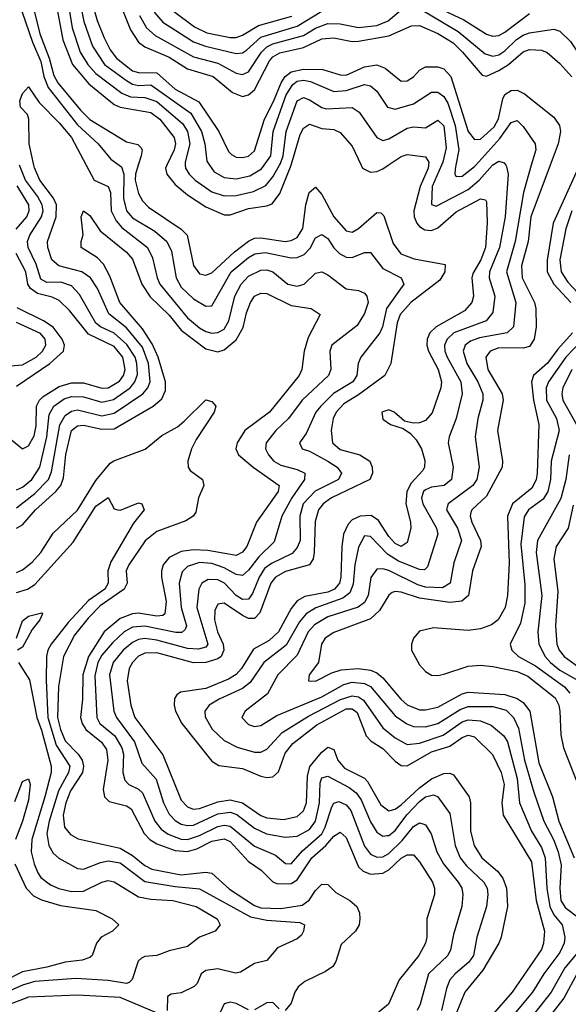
# Model space of a CAD drawing. Header units: inches. Extents: x 990535 to 1117859, y 769386 to 892122.
# Tile 296 of 656: x 1038061 to 1039858, y 877250 to 880476. Entities that reach past the tile are written whole.
import ezdxf

# ---------------------------------------------------------------- set-up
doc = ezdxf.new("R2010")
doc.units = ezdxf.units.IN
doc.header["$MEASUREMENT"] = 0
doc.layers.add('B0837', color=7, linetype='Continuous')
doc.layers.add('B0838', color=7, linetype='Continuous')

msp = doc.modelspace()

# ---------------------------------------------------------------- linework, layer by layer
at = {"layer": 'B0837', "color": 5}
for points, elevation in [([(1038050, 878935.3), (1038070, 878944.7), (1038100.2, 878970), (1038126.5, 879010), (1038149.8, 879110), (1038156.9, 879183.1), (1038172.5, 879210), (1038206.4, 879233.6), (1038230, 879241.4), (1038270, 879240), (1038330, 879222.9), (1038367.9, 879232.1), (1038422.6, 879270), (1038438.1, 879290), (1038446.1, 879313.9), (1038444.5, 879350), (1038438.4, 879370), (1038412.1, 879412.1), (1038370, 879449.5), (1038325.7, 879470), (1038310, 879482.3), (1038256.4, 879576.4), (1038230, 879604.5), (1038195.9, 879615.9), (1038150, 879615.7), (1038130, 879626.1), (1038114.9, 879674.9), (1038088.1, 879730), (1038086.3, 879750), (1038093.4, 879770), (1038132.2, 879830), (1038137.3, 879850), (1038134.2, 879870), (1038118.5, 879898.5), (1038079.8, 879950), (1038059.8, 880000)], 3660), ([(1038050, 878877), (1038110, 878924.2), (1038154.6, 878970), (1038164.8, 878995.2), (1038191.7, 879148.3), (1038210, 879179.4), (1038230, 879193.4), (1038250, 879198), (1038330, 879177.9), (1038370, 879187), (1038464.2, 879250), (1038480.4, 879270), (1038487.5, 879290), (1038483, 879350), (1038463.1, 879403.1), (1038410, 879467.1), (1038352.8, 879512.8), (1038315, 879595), (1038292.8, 879630), (1038264.5, 879650), (1038189, 879670), (1038165.9, 879690), (1038152.7, 879730), (1038152, 879750), (1038180.4, 879830), (1038181.2, 879870), (1038171, 879891), (1038127.1, 879950), (1038108.9, 879991.1), (1038107, 880000)], 3640), ([(1038278.3, 880000), (1038305, 879950), (1038350.3, 879930.3), (1038357.8, 879910), (1038360.8, 879850), (1038376.8, 879816.8), (1038395.1, 879795.1), (1038479.3, 879730), (1038496.1, 879696.1), (1038511, 879630), (1038519.8, 879610), (1038610, 879498.9), (1038650, 879466.3), (1038670, 879454.3), (1038690, 879448.8), (1038710, 879451.2), (1038730, 879461.8), (1038745.7, 879490), (1038765.8, 879570), (1038786.4, 879610), (1038810, 879636.1), (1038850, 879655.1), (1038870, 879657), (1038890, 879650.5), (1038938.4, 879610), (1038970, 879603), (1038992.5, 879610), (1039030, 879645.8), (1039050, 879650.1), (1039070, 879640.1), (1039130, 879594.5), (1039170, 879589), (1039190, 879579.8), (1039198.2, 879570), (1039201.7, 879550), (1039190, 879513.8), (1039165.8, 879474.2), (1039082.9, 879410), (1039076.1, 879390), (1039079.9, 879330), (1039071.6, 879310), (1038986.3, 879230), (1038941.6, 879170), (1038900.1, 879130), (1038868.4, 879090), (1038865.9, 879070), (1038875.3, 879050), (1038893.5, 879030), (1038916.5, 879016.5), (1038970, 879002.9), (1038994.5, 878990), (1038993.6, 878970), (1038951.5, 878910), (1038919.4, 878850), (1038894.5, 878765.5), (1038843.6, 878716.4), (1038810, 878673), (1038790, 878655.6), (1038770, 878658.3), (1038730, 878680.6), (1038690, 878694.8), (1038650, 878697.3), (1038610, 878684.5), (1038593, 878667), (1038583.4, 878630), (1038589.8, 878550), (1038607.2, 878490), (1038602.4, 878477.6), (1038591.2, 878468.8), (1038572.2, 878467.8), (1038470, 878489.4), (1038430, 878485.5), (1038403.2, 878470), (1038365.1, 878434.9), (1038330, 878394.2), (1038316.9, 878370), (1038306.4, 878326.4), (1038313.1, 878190), (1038323.5, 878170), (1038372.2, 878130), (1038395.1, 878090), (1038400.3, 878070), (1038398.1, 878010), (1038404.8, 877984.8), (1038418.3, 877970), (1038450, 877955), (1038463.4, 877943.4), (1038503.1, 877850), (1038523.9, 877823.9), (1038547.2, 877807.2), (1038590, 877791.6), (1038610, 877790.3), (1038650, 877802.7), (1038710, 877832.3), (1038730, 877836.9), (1038750, 877833.7), (1038830, 877768.5), (1038899, 877739), (1038931.8, 877711.8), (1038950, 877710.1), (1038987.2, 877752.8), (1039050, 877808.6), (1039061.2, 877830), (1039082.8, 877897.2), (1039090, 877909.1), (1039105.8, 877914.2), (1039130, 877904), (1039145.5, 877885.5), (1039190, 877768.1), (1039210, 877742.3), (1039230, 877731.9), (1039250, 877733.2), (1039270, 877744.4), (1039313.8, 877786.2), (1039350, 877833), (1039370, 877844.4), (1039381.4, 877841.4), (1039390, 877837.7), (1039408.8, 877808.8), (1039427.3, 877750), (1039448.7, 877710), (1039497.2, 877650), (1039508.3, 877630), (1039511.9, 877610), (1039508.7, 877570), (1039481.7, 877478.3), (1039471.8, 877428.2), (1039463.1, 877410), (1039399.2, 877350), (1039372.3, 877250), (1039362, 877230)], 3640), ([(1038386.5, 880000), (1038394.5, 879994.5), (1038401.7, 879970), (1038400.7, 879890), (1038411, 879850), (1038430, 879826.9), (1038503.7, 879783.7), (1038543, 879750), (1038558.1, 879718.1), (1038572.7, 879630), (1038590, 879600.1), (1038630, 879562.1), (1038670, 879537.7), (1038690, 879538.5), (1038753.4, 879650), (1038810, 879697.1), (1038831.3, 879708.7), (1038866.2, 879713.8), (1038950, 879696), (1038970, 879696.8), (1038992.9, 879707.1), (1039011.8, 879728.2), (1039030, 879761.2), (1039050, 879772.9), (1039070, 879759.6), (1039089.3, 879729.3), (1039108.1, 879710), (1039130, 879698.2), (1039150, 879697.1), (1039190, 879713.9), (1039210, 879713.2), (1039250, 879660.8), (1039310.2, 879630), (1039318.7, 879610), (1039262.5, 879530), (1039248.8, 879470), (1039239.9, 879450), (1039178.4, 879370), (1039169.1, 879350), (1039164.6, 879310), (1039152.3, 879290), (1039088.5, 879251.5), (1039046.5, 879210), (1039030.4, 879190), (1038999.2, 879120.8), (1038976.9, 879090), (1038985.5, 879070), (1039010, 879062.3), (1039069.6, 879030), (1039100.1, 879010), (1039114.8, 878990), (1039104.7, 878970), (1039028.7, 878931.3), (1038988.8, 878890), (1038978.1, 878850), (1038979.1, 878770), (1038970, 878746.5), (1038952.9, 878727.1), (1038885.1, 878694.9), (1038862.3, 878677.7), (1038844.5, 878650), (1038823.6, 878596.4), (1038810, 878577.3), (1038790, 878576.1), (1038770, 878589.7), (1038731.3, 878630), (1038710, 878641.1), (1038677.8, 878642.2), (1038657.1, 878630), (1038646.9, 878610), (1038641, 878550), (1038676.7, 878430), (1038670, 878419.9), (1038646.7, 878413.3), (1038610, 878416), (1038510, 878443), (1038470, 878449.1), (1038450, 878445.6), (1038430, 878435.7), (1038399.3, 878410), (1038367.2, 878370), (1038355, 878330), (1038369.5, 878210), (1038377.7, 878190), (1038437.2, 878110), (1038460.3, 878040.3), (1038507.9, 877987.9), (1038532, 877910), (1038550, 877873.2), (1038570, 877852.4), (1038590, 877840.5), (1038610, 877835.4), (1038630, 877836.8), (1038710, 877873.7), (1038750, 877879.1), (1038771.7, 877871.7), (1038830, 877826.8), (1038868.6, 877808.6), (1038930, 877798), (1038970, 877800.9), (1039010, 877823.2), (1039029.2, 877850), (1039042.2, 877910), (1039044.8, 877975.2), (1039050, 877991.8), (1039070, 877997.3), (1039140.2, 877960.2), (1039163.2, 877943.2), (1039179.6, 877919.6), (1039210, 877847.6), (1039230, 877813.9), (1039250, 877801.3), (1039262.7, 877802.7), (1039270, 877803.6), (1039290, 877819.4), (1039329.1, 877870.9), (1039370, 877914.5), (1039390, 877929.5), (1039415.9, 877935.9), (1039430.1, 877930.1), (1039470, 877875.5), (1039486.6, 877770), (1039503.8, 877730), (1039523.6, 877703.6), (1039580.9, 877650), (1039591.5, 877630), (1039594.2, 877610), (1039589.3, 877570), (1039558.4, 877470), (1039547.5, 877410), (1039532.1, 877387.9), (1039486.5, 877350), (1039469.3, 877330), (1039458.1, 877301.9), (1039442.3, 877230)], 3660), ([(1038449.2, 880000), (1038440.3, 879970), (1038439.4, 879950), (1038450, 879906.4), (1038462.8, 879882.8), (1038482.1, 879862.1), (1038589.1, 879790), (1038609.3, 879770), (1038630, 879671.4), (1038650, 879643.6), (1038670, 879639.2), (1038690, 879647.2), (1038764.1, 879715.9), (1038810, 879750.9), (1038830, 879760.1), (1038850, 879761.8), (1038930, 879749.6), (1038950, 879752.4), (1038970, 879762.8), (1038987.8, 879792.2), (1038998.3, 879870), (1039008.7, 879910), (1039030, 879927.7), (1039050, 879903.2), (1039089.4, 879830), (1039130, 879784.7), (1039150, 879779.6), (1039170, 879791.7), (1039230, 879844.7), (1039243.7, 879843.7), (1039253.8, 879833.8), (1039283.4, 879743.4), (1039308.6, 879708.6), (1039352.7, 879692.7), (1039454, 879674), (1039452.6, 879650), (1039437.2, 879622.8), (1039341.7, 879550), (1039307.3, 879510), (1039297.3, 879482.7), (1039275.8, 879350), (1039257.1, 879310), (1039170, 879247), (1039122, 879218), (1039097.4, 879190), (1039087.7, 879170), (1039080.6, 879130), (1039085.2, 879090), (1039110, 879068.2), (1039174.2, 879050), (1039207.8, 879030), (1039215.1, 879010), (1039216, 878990), (1039207.6, 878970), (1039081.4, 878910), (1039054.6, 878890), (1039038.9, 878870), (1039028, 878832), (1039025.6, 878730), (1039021.8, 878710), (1039010.1, 878690), (1038931.3, 878668.7), (1038898, 878650), (1038883, 878630), (1038846.9, 878533.1), (1038830, 878514.6), (1038810, 878514.7), (1038790, 878524.3), (1038730, 878564.2), (1038710, 878560.7), (1038700.1, 878539.9), (1038698.2, 878510), (1038709, 878471), (1038727.3, 878430), (1038728.9, 878410), (1038720.6, 878390), (1038710, 878381.6), (1038670, 878370), (1038630, 878368.9), (1038510, 878401.4), (1038470, 878400.1), (1038449.7, 878390.3), (1038429.7, 878370), (1038419.2, 878350), (1038413.1, 878310), (1038424.7, 878230), (1038437.9, 878190), (1038530, 878067.8), (1038590, 877918.4), (1038610, 877896.9), (1038629.3, 877889.3), (1038650, 877891.1), (1038710, 877913.4), (1038750, 877920.5), (1038790, 877910.6), (1038850, 877868.9), (1038870, 877860.5), (1038924.6, 877855.4), (1038970, 877865.3), (1038990, 877884), (1038999.9, 877910), (1039002.9, 877997.1), (1039010.6, 878029.4), (1039050, 878076.6), (1039070, 878092.6), (1039090, 878084.5), (1039102.4, 878050), (1039124, 878024), (1039190, 877990.7), (1039200.3, 877980.3), (1039243.9, 877903.9), (1039270, 877884.1), (1039290, 877889.7), (1039310, 877903.9), (1039370, 877959.5), (1039410, 877988.7), (1039450, 878005.9), (1039470, 878007.3), (1039481.5, 878001.5), (1039532.3, 877930), (1039536.8, 877910), (1039537, 877817), (1039548.8, 877770), (1039574.2, 877730), (1039625.7, 877685.7), (1039643.6, 877663.6), (1039655.1, 877630), (1039658.5, 877570), (1039637.6, 877470), (1039629.7, 877450), (1039578, 877362), (1039518.3, 877290), (1039475.6, 877184.4)], 3680), ([(1038542.8, 880000), (1038538.1, 879990), (1038542.5, 879970), (1038570, 879936.5), (1038610, 879902.4), (1038670, 879863.3), (1038730, 879836.7), (1038750, 879837.4), (1038810, 879857.6), (1038870, 879865.9), (1038887.1, 879872.9), (1038913, 879907), (1038949.6, 880000)], 3720), ([(1039399.4, 880000), (1039398.1, 879990), (1039372.6, 879930), (1039352, 879850), (1039353.1, 879830), (1039361.3, 879810), (1039370, 879798.9), (1039388.1, 879788), (1039410, 879786), (1039430, 879794.2), (1039490, 879846.7), (1039570, 879889.5), (1039585.8, 879885.8), (1039590, 879879.5), (1039592.3, 879812.3), (1039585.8, 879730), (1039571, 879690), (1039545.1, 879645.1), (1039541.5, 879630), (1039546.7, 879570), (1039541.6, 879550), (1039517.2, 879522.8), (1039425, 879470), (1039404.2, 879450), (1039394.9, 879430), (1039394.4, 879410), (1039400.1, 879390), (1039431.2, 879330), (1039442.1, 879290), (1039439.7, 879270), (1039411.9, 879188.1), (1039390, 879162.9), (1039370, 879155.4), (1039350, 879154.3), (1039320.7, 879160.7), (1039286.8, 879190), (1039270, 879197.6), (1039246.5, 879190), (1039250, 879167.5), (1039275.2, 879150), (1039316.8, 879136.8), (1039340.5, 879120.5), (1039359.5, 879099.5), (1039376.9, 879070), (1039387.7, 879032.3), (1039387, 879010), (1039381.3, 878998.7), (1039342.4, 878957.6), (1039328.4, 878930), (1039325.3, 878890), (1039341.1, 878830), (1039342.2, 878810), (1039330, 878763.1), (1039310.1, 878749.9), (1039290, 878759.7), (1039270, 878782.4), (1039235.7, 878835.7), (1039211.5, 878851.5), (1039175.8, 878850), (1039150, 878837.9), (1039136.8, 878823.2), (1039120.9, 878790), (1039115.4, 878750), (1039112.3, 878650), (1039107.8, 878630), (1039092.3, 878610), (1039070, 878600.1), (1038994.1, 878585.9), (1038970, 878572.4), (1038950, 878547), (1038908.4, 878470), (1038878.2, 878441.8), (1038826.5, 878413.5), (1038787.5, 878350), (1038769.7, 878330.3), (1038744.6, 878315.4), (1038670, 878285), (1038587.4, 878272.6), (1038575.6, 878264.4), (1038568.1, 878251.9), (1038566.5, 878230), (1038571, 878210), (1038592.2, 878170), (1038690, 878046.6), (1038712.5, 878032.5), (1038790, 878022.2), (1038850, 877997.3), (1038870, 877993.3), (1038890, 877995.5), (1038908.6, 878011.4), (1038930, 878072.4), (1038955.6, 878104.4), (1039034.2, 878165.8), (1039130, 878218.2), (1039150, 878218.1), (1039166.5, 878206.5), (1039195, 878130), (1039212.3, 878112.3), (1039250, 878088.3), (1039290, 878046.8), (1039310, 878032.5), (1039330, 878031.8), (1039410, 878077.5), (1039470, 878095.3), (1039510, 878124.3), (1039530, 878131.5), (1039550, 878125.9), (1039608.8, 878068.8), (1039637.3, 878010), (1039647.3, 877970), (1039640.1, 877910), (1039644.4, 877870), (1039736.6, 877716.6), (1039752, 877590), (1039779.9, 877490), (1039776.5, 877450), (1039769.4, 877430), (1039673.5, 877290), (1039606.8, 877213.2)], 3720), ([(1038602.9, 880000), (1038603.3, 879990), (1038615.4, 879970), (1038635.6, 879950), (1038690, 879912.2), (1038730, 879899.3), (1038770, 879900.5), (1038826.7, 879913.3), (1038866.8, 879933.2), (1038890, 879961.3), (1038911.7, 880000)], 3740), ([(1039652.4, 880000), (1039655.3, 879995.3), (1039660.5, 879970), (1039651, 879830), (1039632.1, 879730), (1039599.2, 879650), (1039598.2, 879630), (1039617, 879570), (1039610, 879517.3), (1039588.1, 879490), (1039482.9, 879450), (1039460.8, 879430), (1039452.2, 879410), (1039453.4, 879390), (1039461.1, 879370), (1039505.4, 879290), (1039510.4, 879250), (1039490.4, 879169.6), (1039467, 879110), (1039463.8, 879090), (1039480.5, 879010), (1039475.4, 878970), (1039451.1, 878950), (1039410, 878944.6), (1039390, 878935.7), (1039383.4, 878930), (1039376.3, 878910), (1039380.7, 878890), (1039426.1, 878810), (1039430.1, 878790), (1039396.9, 878683.1), (1039386, 878674), (1039370, 878674.2), (1039301.8, 878701.8), (1039264.9, 878724.9), (1039210, 878783.2), (1039190, 878785.6), (1039170, 878748.4), (1039158.8, 878690), (1039153, 878627), (1039141.7, 878598.3), (1039118.9, 878581.1), (1039030.5, 878549.5), (1038999, 878530), (1038976.6, 878503.4), (1038933, 878427), (1038859.9, 878370), (1038815.9, 878304.1), (1038790, 878284.8), (1038714, 878250), (1038681.3, 878230), (1038667.5, 878210), (1038668.1, 878191.9), (1038691.3, 878151.3), (1038730, 878114.5), (1038772.5, 878092.5), (1038830, 878075.9), (1038850, 878075.8), (1038870, 878086.3), (1038919.8, 878140.2), (1039006.3, 878193.7), (1039111.2, 878248.8), (1039150, 878260.8), (1039170, 878257.2), (1039186.3, 878246.3), (1039250, 878156.1), (1039290, 878123.2), (1039330, 878101.6), (1039370, 878105.4), (1039448, 878132), (1039510, 878175.7), (1039530, 878181.9), (1039570, 878178.9), (1039604.9, 878164.9), (1039646.4, 878130), (1039657.9, 878110), (1039690.5, 877990), (1039697.4, 877910), (1039737.3, 877817.3), (1039770, 877764.1), (1039782.1, 877730), (1039787.2, 877630), (1039797.2, 877570), (1039810, 877543.5), (1039837.3, 877510), (1039846.2, 877470), (1039844.3, 877450), (1039830, 877419.7), (1039777.8, 877350), (1039740.5, 877290), (1039657.3, 877190)], 3740), ([(1038682.2, 880000), (1038697.4, 879977.4), (1038730, 879958.8), (1038770, 879955.1), (1038814.8, 879965.2), (1038852.2, 879987.8), (1038861.3, 880000)], 3760), ([(1039736.3, 880000), (1039710.3, 879909.7), (1039683.8, 879750), (1039655, 879650), (1039685.4, 879550), (1039678.1, 879470), (1039657.5, 879450), (1039566.5, 879433.6), (1039536.7, 879423.3), (1039519.2, 879410), (1039513, 879390), (1039525.7, 879350), (1039561.7, 879290), (1039577.6, 879250), (1039577.2, 879230), (1039561.2, 879170), (1039552.7, 879110), (1039565.6, 879010), (1039558.3, 878970), (1039545.3, 878950), (1039463.6, 878890), (1039460.5, 878879.5), (1039458.7, 878870), (1039494.8, 878810), (1039507.4, 878770), (1039482.9, 878697.1), (1039470.3, 878629.7), (1039445.5, 878614.5), (1039390, 878616.7), (1039364.9, 878624.9), (1039270, 878671.7), (1039250, 878677.4), (1039230, 878676.2), (1039211, 878649), (1039201.7, 878590), (1039190, 878566.2), (1039169.2, 878550.8), (1039070, 878519.5), (1039026.2, 878493.8), (1039005.5, 878470), (1038970, 878393.7), (1038905.7, 878330), (1038872.3, 878267.7), (1038799.7, 878210), (1038788.2, 878190), (1038810, 878166.3), (1038830, 878160.7), (1038850, 878163.8), (1038903.3, 878196.7), (1039050, 878257), (1039122.3, 878297.7), (1039150, 878305.3), (1039190, 878301.6), (1039210, 878291.2), (1039290, 878195.6), (1039328.8, 878168.8), (1039350, 878160.5), (1039390, 878159.3), (1039430, 878170.1), (1039503.5, 878216.5), (1039530, 878225.4), (1039610, 878226), (1039653.9, 878213.9), (1039678.2, 878190), (1039694.9, 878154.9), (1039714.4, 878050), (1039744.9, 877944.9), (1039776.9, 877850), (1039808.6, 877790), (1039823.9, 877750), (1039833.8, 877706.2), (1039830, 877630), (1039833.5, 877590), (1039847.1, 877567.1), (1039896, 877530)], 3760), ([(1039797.8, 880000), (1039734.5, 879830), (1039726.6, 879750), (1039704, 879670), (1039706.5, 879630), (1039746.5, 879550), (1039751.3, 879530), (1039752.1, 879470), (1039746.1, 879430), (1039730, 879405.9), (1039710, 879400.3), (1039630, 879400.8), (1039602.1, 879390), (1039587.8, 879370), (1039593.8, 879330), (1039640.5, 879250), (1039644.4, 879230), (1039625.9, 879130), (1039641.8, 879030), (1039640.5, 879010), (1039590, 878914.7), (1039541.3, 878870), (1039538.6, 878861.4), (1039536, 878850), (1039541.6, 878830), (1039570.1, 878770), (1039572.1, 878750), (1039543.4, 878670), (1039530.7, 878590), (1039508.6, 878571.4), (1039470, 878566.8), (1039370, 878580.5), (1039310, 878600.8), (1039290, 878603), (1039281, 878599), (1039269.2, 878590.8), (1039239.3, 878540.7), (1039210, 878513.4), (1039090, 878468.1), (1039060.9, 878450), (1039049.7, 878430), (1039039.8, 878370), (1039008.4, 878330), (1039007, 878310), (1039030, 878308.6), (1039083.4, 878336.6), (1039114, 878346), (1039169.6, 878350.4), (1039210, 878344.9), (1039230, 878336.1), (1039250, 878320.2), (1039309, 878250), (1039330, 878231.4), (1039370, 878215.2), (1039390, 878214.5), (1039430, 878223.5), (1039510, 878267.8), (1039530, 878272.8), (1039650, 878264.7), (1039690, 878251.6), (1039710, 878238.5), (1039731, 878210), (1039761.4, 878041.4), (1039805.4, 877930), (1039826.2, 877850), (1039876.5, 877730)], 3780), ([(1039179.2, 880000), (1039183.9, 879990), (1039210, 879976.9), (1039230, 879979.2), (1039250, 879988.2), (1039267.7, 880000)], 3720), ([(1039441.8, 880000), (1039411.7, 879930), (1039410, 879870.8), (1039424.9, 879864.9), (1039530, 879919.6), (1039565.6, 879950), (1039609, 880000)], 3740), ([(1039489.1, 880000), (1039486.6, 879986.6), (1039485.6, 879970), (1039490, 879962), (1039510, 879963.1), (1039550, 879995.4), (1039554.2, 880000)], 3760), ([(1039894.1, 880000), (1039808.1, 879810), (1039788.2, 879688.2), (1039788.5, 879650), (1039810.3, 879610), (1039865.9, 879550)], 3820), ([(1038048.7, 879790), (1038084.4, 879830), (1038092, 879850), (1038090.6, 879870), (1038051.9, 879931.9)], 3680), ([(1038050, 878809.7), (1038070, 878821.2), (1038111.9, 878870), (1038179.1, 878930), (1038195, 878950), (1038204.6, 878975.4), (1038211.3, 879051.3), (1038230, 879130.1), (1038250, 879145.4), (1038270, 879147.4), (1038330, 879134.8), (1038370, 879135.5), (1038497.3, 879210), (1038526.4, 879233.6), (1038538.6, 879261.4), (1038538.3, 879290), (1038514.4, 879370), (1038494.6, 879414.6), (1038463.3, 879463.3), (1038388.1, 879550), (1038355.7, 879635.7), (1038335.1, 879675.1), (1038315.9, 879695.9), (1038261.5, 879730), (1038261.7, 879750), (1038268.8, 879771.2), (1038262.5, 879830), (1038270, 879850.2), (1038290, 879834.3), (1038324.4, 879784.4), (1038410, 879715.1), (1038430, 879691.8), (1038460.2, 879610), (1038488.2, 879568.2), (1038550, 879508.5), (1038590, 879458.5), (1038670, 879397.7), (1038710, 879387.6), (1038730, 879394.3), (1038770, 879426.9), (1038792.8, 879467.2), (1038803.7, 879516.3), (1038816.6, 879550), (1038830, 879570.1), (1038850, 879580.5), (1038870, 879579.1), (1038950, 879539.5), (1039015.5, 879530), (1039044.4, 879510), (1039005, 879435), (1038992.3, 879390), (1038985.1, 879330), (1038975.7, 879310), (1038879.3, 879190), (1038797.9, 879130), (1038772.5, 879090), (1038769.1, 879070), (1038777.6, 879050), (1038825.4, 879010), (1038911, 878950), (1038906.7, 878930), (1038836.3, 878830), (1038804.6, 878750), (1038790, 878732), (1038770, 878721), (1038677, 878737), (1038630, 878739.6), (1038590, 878734.2), (1038550, 878714.5), (1038530.4, 878690), (1038525, 878670), (1038525.1, 878650), (1038540.8, 878570), (1038536.3, 878530), (1038530, 878524.5), (1038510, 878521.6), (1038450, 878531.5), (1038430, 878530), (1038390, 878513.7), (1038337.8, 878470), (1038286.3, 878390), (1038267.3, 878330), (1038266.5, 878250), (1038260.3, 878190), (1038265.2, 878170), (1038277.2, 878150), (1038328.8, 878108.8), (1038344.8, 878084.8), (1038348.8, 878050), (1038333.9, 877953.9), (1038338.8, 877930), (1038354.2, 877914.2), (1038410, 877900.4), (1038425.5, 877890), (1038467.8, 877810), (1038487.1, 877790), (1038510, 877775.5), (1038570, 877754.2), (1038610, 877751), (1038640.7, 877759.3), (1038690, 877784.6), (1038730, 877792.3), (1038750, 877783), (1038810, 877718), (1038852.1, 877690), (1038890, 877650.9), (1038904.9, 877644.9), (1038950, 877645.6), (1038970, 877657.8), (1039017.1, 877730), (1039063.8, 877770), (1039090, 877800.9), (1039110, 877813.9), (1039130, 877796.6), (1039170, 877699.9), (1039185.9, 877685.9), (1039210, 877676.6), (1039250, 877679.5), (1039270, 877690.1), (1039310, 877729.1), (1039330, 877739.9), (1039350, 877739.6), (1039370, 877716.8), (1039412.4, 877650), (1039419.4, 877630), (1039418.8, 877610), (1039394.1, 877530), (1039394.5, 877470), (1039390.1, 877450), (1039367.5, 877410), (1039303.6, 877330), (1039268.6, 877250), (1039214.5, 877205.5)], 3620), ([(1039868.9, 879850), (1039849, 879791), (1039829.8, 879690), (1039833.9, 879650), (1039855.9, 879615.9), (1039937, 879530)], 3840), ([(1038021.6, 879110), (1038070, 879070.2), (1038090, 879080.5), (1038107.7, 879112.3), (1038114.4, 879145.6), (1038116.1, 879210), (1038125, 879230), (1038137.9, 879242.1), (1038190, 879273.9), (1038230, 879286.4), (1038270, 879286), (1038330, 879268.9), (1038350, 879270.3), (1038387.6, 879292.4), (1038400.4, 879310), (1038406, 879330), (1038398.3, 879370), (1038370, 879405.5), (1038285.8, 879445.8), (1038223.7, 879523.7), (1038190, 879556.2), (1038167, 879567), (1038119.1, 879579.1), (1038095.9, 879595.9), (1038087.7, 879610), (1038080.3, 879650), (1038048.7, 879710)], 3680), ([(1038050, 879275.5), (1038159.1, 879350), (1038204.6, 879390), (1038207.2, 879410), (1038200.2, 879430), (1038170, 879468.3), (1038138.2, 879490), (1038052.7, 879532.7)], 3720), ([(1038030, 879342.2), (1038070, 879345.2), (1038114.1, 879370), (1038135.4, 879390), (1038146.2, 879410), (1038144.3, 879430), (1038128.6, 879448.6), (1038050, 879483.6)], 3740), ([(1039871.4, 879450), (1039822.8, 879397.2), (1039789.2, 879350.8), (1039743.5, 879310), (1039737.2, 879290), (1039743.6, 879230), (1039761, 879150), (1039755.6, 878990), (1039751.8, 878968.2), (1039738.6, 878941.4), (1039674.7, 878890), (1039658.8, 878850), (1039664.3, 878695.7), (1039658.2, 878590), (1039650.3, 878549.7), (1039628.1, 878510), (1039606.3, 878493.7), (1039570, 878479.8), (1039530, 878474.8), (1039416.3, 878483.7), (1039370, 878472.4), (1039350.1, 878450), (1039343.8, 878430), (1039344.4, 878410), (1039370, 878362.7), (1039390, 878340.8), (1039410, 878329), (1039430, 878327.1), (1039450, 878331.5), (1039530, 878358.1), (1039570, 878361.4), (1039610, 878357.4), (1039690, 878340), (1039724.8, 878324.8), (1039814.5, 878254.5), (1039826.3, 878230), (1039829.8, 878210), (1039833.5, 878133.5), (1039841.6, 878090), (1039890, 877968.1)], 3820), ([(1039926.2, 879450), (1039849, 879371), (1039793.2, 879290), (1039785.1, 879270), (1039786.6, 879230), (1039819.3, 879170), (1039827.1, 879130), (1039801.3, 879030), (1039798.9, 878970), (1039790.3, 878930), (1039774.9, 878905.1), (1039727.4, 878870), (1039712.6, 878847.4), (1039702.3, 878757.7), (1039715.4, 878624.6), (1039715.7, 878564.3), (1039701.4, 878498.6), (1039667.6, 878430), (1039672.7, 878410), (1039694.1, 878390), (1039750, 878359.5), (1039844.6, 878290), (1039862.1, 878270)], 3840), ([(1039869.3, 879330), (1039839.9, 879270), (1039835.9, 879250), (1039839.1, 879230), (1039884.6, 879150)], 3860), ([(1038050, 878664.6), (1038070, 878673.3), (1038101.3, 878698.7), (1038129.6, 878730), (1038170, 878794.3), (1038250, 878869.4), (1038310, 878966.4), (1038357.2, 879022.8), (1038368.8, 879031.2), (1038471.3, 879068.7), (1038526.5, 879113.5), (1038577.5, 879142.5), (1038599.6, 879160.4), (1038670, 879230.2), (1038690, 879224.9), (1038703.2, 879210), (1038697.2, 879190), (1038639, 879101), (1038623.4, 879070), (1038611.9, 879030), (1038612.7, 879010), (1038619.2, 878999.2), (1038659.4, 878970), (1038663.6, 878950), (1038646.2, 878910), (1038637.4, 878862.6), (1038629.3, 878850), (1038605.3, 878834.7), (1038510, 878799.1), (1038471.2, 878768.8), (1038417.6, 878690), (1038409.7, 878670), (1038412.4, 878630), (1038403.3, 878610), (1038324.2, 878555.8), (1038284.7, 878515.3), (1038240, 878460), (1038203.9, 878390), (1038188.2, 878291.8), (1038185, 878190), (1038194.5, 878150), (1038210, 878112.9), (1038252.7, 878070), (1038265.8, 878050), (1038270, 878030), (1038266, 878010), (1038227.2, 877950), (1038211.7, 877910), (1038203, 877870), (1038207.2, 877830), (1038226.7, 877806.7), (1038251.8, 877791.8), (1038390, 877761.4), (1038430, 877737.4), (1038470, 877704.7), (1038493.1, 877693.1), (1038590, 877673.8), (1038670, 877683.5), (1038690, 877679.7), (1038747.7, 877627.7), (1038830, 877573.3), (1038850, 877566.5), (1038915.9, 877564.1), (1038985.5, 877574.5), (1039008.5, 877591.5), (1039030, 877623.3), (1039050, 877643.1), (1039070, 877642.2), (1039096.3, 877616.3), (1039141.5, 877590), (1039164.6, 877570), (1039173.7, 877550), (1039174.8, 877530), (1039172.3, 877510), (1039161, 877490), (1039113.8, 877446.2), (1039096.4, 877390), (1039086.2, 877373.8), (1039062.8, 877357.2), (1038995, 877325), (1038972.6, 877307.4), (1038962, 877290), (1038950, 877253.3), (1038930, 877229.8)], 3580), ([(1039860.6, 879050), (1039849.5, 878970), (1039833.1, 878906.9), (1039756.4, 878770), (1039752.1, 878730), (1039771.1, 878590), (1039757.7, 878470), (1039760.6, 878430), (1039781.3, 878390), (1039799.3, 878370), (1039830, 878345.4), (1039890, 878310.5)], 3860), ([(1038050, 878599.8), (1038086.5, 878610), (1038110, 878625.4), (1038235.3, 878764.7), (1038310, 878882.7), (1038350, 878910.3), (1038370, 878873), (1038382, 878870), (1038390.7, 878869.3), (1038450, 878893.4), (1038461, 878890), (1038468.2, 878870), (1038433.4, 878826.6), (1038359.6, 878700.4), (1038349.4, 878670), (1038350.3, 878630), (1038339.5, 878610), (1038286.4, 878573.6), (1038219.4, 878500.6), (1038163.5, 878430), (1038152.7, 878410), (1038148.5, 878390), (1038147.7, 878312.3), (1038153.1, 878190), (1038179.6, 878099.6), (1038225.2, 878030), (1038220.7, 878010), (1038187.3, 877950), (1038157.4, 877850), (1038149.8, 877809.8), (1038156, 877770), (1038170, 877745.5), (1038188.7, 877728.7), (1038250, 877695.5), (1038270, 877692.6), (1038325.4, 877714.6), (1038350, 877719.6), (1038390, 877713.5), (1038470, 877652.3), (1038570, 877635.5), (1038650, 877628.8), (1038816.5, 877536.5), (1038870, 877525.4), (1038978.1, 877518.1), (1038993, 877510), (1038990.6, 877489.4), (1038983.6, 877476.4), (1038970, 877464.7), (1038905.5, 877434.5), (1038870, 877393.7), (1038830, 877384.2), (1038784.2, 877355.8), (1038767.9, 877352.1), (1038710, 877366), (1038670, 877361.1), (1038655.5, 877350), (1038641.5, 877318.5), (1038632.1, 877307.9), (1038590, 877287.8), (1038557, 877283), (1038544.6, 877275.4), (1038544, 877230)], 3560), ([(1039874, 878886), (1039857.2, 878810), (1039817.7, 878750), (1039809.8, 878710), (1039823, 878603), (1039815.7, 878490), (1039820.1, 878430), (1039827.9, 878410), (1039843.8, 878390), (1039928.6, 878328.6)], 3880), ([(1038049.9, 878450), (1038070, 878506), (1038090, 878522.3), (1038132.7, 878532.7), (1038134.9, 878530), (1038126.4, 878510), (1038101.6, 878478.4), (1038070, 878420.4), (1038054, 878410)], 3540), ([(1038056.3, 878370), (1038093.2, 878313.2), (1038116.3, 878190), (1038132, 878148), (1038163.3, 878030), (1038164.1, 878010), (1038143.3, 877930), (1038100.3, 877790), (1038097.9, 877750), (1038107.7, 877710), (1038120.6, 877680.6), (1038130, 877665.6), (1038161.2, 877641.2), (1038189.1, 877629.1), (1038230, 877619.9), (1038270, 877621.1), (1038330, 877650.5), (1038350, 877655.8), (1038370, 877651.3), (1038450, 877602.6), (1038490, 877594.1), (1038561.7, 877590), (1038638.5, 877570), (1038707.3, 877530), (1038717.6, 877510), (1038700.8, 877490), (1038650.1, 877469.9), (1038610, 877439.5), (1038550, 877425.6), (1038510, 877409.9), (1038470, 877406.6), (1038459.1, 877400.9), (1038448.6, 877391.4), (1038428.7, 877331.3), (1038419.1, 877320.9), (1038410, 877318.2), (1038350, 877327.7), (1038245.7, 877334.3), (1038110, 877324.7), (1038070, 877313.2), (1037973.6, 877270)], 3540), ([(1038045.2, 877914.8), (1038070, 877979.7), (1038090, 877988.4), (1038094.6, 877970), (1038090, 877918.7), (1038070.3, 877850), (1038046.5, 877790)], 3520), ([(1038044.3, 877710), (1038082, 877630), (1038105.8, 877605.8), (1038132.2, 877592.2), (1038194.1, 877574.1), (1038310, 877557.2), (1038363.5, 877530), (1038385.2, 877510), (1038364.9, 877490), (1038327.3, 877470), (1038312.7, 877450), (1038297.7, 877410), (1038290, 877403.8), (1038265.1, 877394.9), (1038210, 877387.9), (1038150, 877371.3), (1038070, 877356.8), (1037880.2, 877259.8)], 3520), ([(1039896.5, 877430), (1039846.3, 877370), (1039801.2, 877290), (1039706.2, 877170)], 3760), ([(1039887.3, 877352.7), (1039843.4, 877270), (1039764.6, 877170)], 3780), ([(1038530, 877213.5), (1038390, 877272), (1038250, 877280.1), (1038090, 877273.2), (1038010, 877243.1)], 3560), ([(1038810, 877231.4), (1038770, 877252.1), (1038750, 877256.9), (1038730, 877251), (1038710, 877206.6)], 3580), ([(1038910, 877235.6), (1038890, 877255.7), (1038870, 877254.3), (1038830, 877232.3)], 3580)]:
    msp.add_lwpolyline(points, dxfattribs=dict(at, elevation=elevation))
at = {"layer": 'B0838', "color": 5}
for points, elevation in [([(1038056.3, 880536.3), (1038102.3, 880402.3), (1038130, 880339.8), (1038139.2, 880290), (1038154.2, 880254.2), (1038250, 880131.4), (1038317.4, 880070), (1038359, 880019), (1038386.5, 880000)], 3660), ([(1038219.9, 880530), (1038233, 880450), (1038259, 880370), (1038283.7, 880330), (1038310, 880299.6), (1038395.7, 880235.7), (1038423.6, 880223.6), (1038470, 880221.9), (1038510, 880208.7), (1038595, 880135), (1038610.3, 880110), (1038618.2, 880070), (1038602.6, 880010), (1038602.9, 880000)], 3740), ([(1038258.8, 880530), (1038270.7, 880470), (1038298.9, 880390), (1038338.6, 880330), (1038410, 880276.8), (1038430, 880265.2), (1038450, 880261.2), (1038490, 880262.6), (1038621.7, 880170), (1038656.1, 880110), (1038667.2, 880070), (1038673.2, 880013.2), (1038682.2, 880000)], 3760), ([(1038298.3, 880530), (1038313.9, 880473.9), (1038336.9, 880416.9), (1038357.3, 880377.3), (1038377.8, 880350), (1038430, 880309.2), (1038450, 880302.8), (1038510, 880302.3), (1038570, 880249), (1038647.1, 880207.1), (1038713.3, 880110), (1038745, 880045), (1038754.2, 880034.2), (1038770, 880025.9), (1038790, 880024.7), (1038810, 880029.7), (1038830, 880046.8), (1038862.2, 880150), (1038892, 880208), (1038916.9, 880270), (1038930.2, 880289.8), (1038950, 880305.2), (1038990, 880314.1), (1039053.2, 880313.2), (1039110, 880295.3), (1039130, 880294.8), (1039190, 880321.7), (1039230, 880328.1), (1039257.8, 880317.8), (1039310, 880275.2), (1039330, 880276), (1039350, 880289.2), (1039370, 880311.5), (1039390, 880322.2), (1039430, 880321.9), (1039450, 880315.1), (1039472.5, 880290), (1039530, 880109.5), (1039550, 880084.2), (1039570, 880085.4), (1039614.2, 880125.8), (1039628.6, 880151.4), (1039642.7, 880217.3), (1039650, 880231.1), (1039670, 880244.3), (1039690, 880245.4), (1039713.7, 880233.7), (1039810, 880156.6), (1039828.5, 880130), (1039831.6, 880110), (1039823.8, 880070), (1039797.8, 880000)], 3780), ([(1038388.3, 880530), (1038423.5, 880443.5), (1038450, 880402.7), (1038470, 880387.5), (1038550, 880353.6), (1038610, 880314.9), (1038694.1, 880290), (1038757.5, 880237.5), (1038790, 880224.3), (1038810, 880230.1), (1038830, 880246.7), (1038878.4, 880341.6), (1038890, 880354.5), (1038912.3, 880367.7), (1038990, 880385.6), (1039050, 880413.3), (1039090, 880416.5), (1039150, 880404.6), (1039170, 880406), (1039270, 880423.4), (1039344.3, 880455.7), (1039370, 880457.4), (1039430, 880431.4), (1039480, 880400), (1039511.1, 880370), (1039574.9, 880294.9), (1039590, 880291.6), (1039630, 880309.6), (1039661.9, 880330), (1039710, 880371.4), (1039730, 880378.3), (1039770, 880376.7), (1039788.8, 880368.8), (1039830, 880332.7), (1039868.6, 880288.6)], 3820), ([(1038105.7, 880514.3), (1038126.3, 880430), (1038157.2, 880350), (1038173, 880293), (1038185.5, 880270), (1038259.7, 880179.7), (1038290, 880149.5), (1038410, 880076.3), (1038447.4, 880067.4), (1038457.5, 880057.5), (1038461.5, 880050), (1038458.1, 880030), (1038449.2, 880000)], 3680), ([(1038182.9, 880510), (1038202.1, 880410), (1038233.8, 880330), (1038286.6, 880266.6), (1038370, 880199), (1038390, 880189.6), (1038490, 880172.2), (1038520.1, 880150), (1038566.3, 880090), (1038570.5, 880070), (1038566.2, 880050), (1038542.8, 880000)], 3720), ([(1038452.7, 880490), (1038476.2, 880450), (1038504.9, 880424.9), (1038630, 880354.3), (1038710, 880333.7), (1038770, 880301.5), (1038790, 880296.7), (1038810, 880305.8), (1038852.9, 880370), (1038870, 880386.9), (1038890, 880397.3), (1038990, 880424.1), (1039030, 880448.3), (1039070, 880463.5), (1039110, 880462.4), (1039170, 880450.3), (1039230, 880457.1), (1039267.2, 880472.8), (1039310, 880508.3)], 3840), ([(1038501.4, 880501.4), (1038530, 880468.8), (1038630, 880404.3), (1038669.5, 880389.5), (1038770, 880365.4), (1038790, 880367.8), (1038803.6, 880376.4), (1038850, 880419.4), (1038970, 880455), (1039050, 880504.6)], 3860), ([(1038564.4, 880504.4), (1038633.5, 880453.5), (1038673.7, 880433.7), (1038750, 880417.9), (1038770, 880418.3), (1038790, 880425.4), (1038842.4, 880457.6), (1038952.5, 880487.5)], 3880), ([(1039370, 880512.7), (1039497.3, 880437.3), (1039584.7, 880364.7), (1039610, 880356.3), (1039630, 880360.8), (1039650, 880374.1), (1039688.4, 880411.6), (1039710, 880426.1), (1039730, 880433.1), (1039810, 880445.1), (1039830, 880438.9), (1039864.7, 880404.7), (1039914.5, 880330), (1039977.3, 880297.2), (1040000, 880277.2)], 3840), ([(1039447.3, 880507.3), (1039515.5, 880475.5), (1039590, 880429.1), (1039610, 880422.8), (1039630, 880425), (1039650, 880435.4), (1039730, 880496.4)], 3860), ([(1038861.3, 880000), (1038883.4, 880030), (1038891.2, 880110), (1038932.9, 880230), (1038955.6, 880264.4), (1038970, 880274.9), (1038990, 880278.4), (1039013.3, 880273.3), (1039090, 880240.9), (1039130, 880244.3), (1039190, 880264.3), (1039210, 880259.9), (1039230, 880241.7), (1039265.1, 880190), (1039290, 880182.7), (1039350, 880200.5), (1039410, 880238.9), (1039430, 880238.7), (1039450, 880224.5), (1039462.8, 880202.8), (1039487.3, 880130), (1039498.6, 880050), (1039489.1, 880000)], 3760), ([(1038107, 880000), (1038091.5, 880070), (1038090.7, 880150.7), (1038085.9, 880165.9), (1038063.8, 880190), (1038061.5, 880210), (1038070, 880234.6), (1038090, 880256.4), (1038124.5, 880204.5), (1038190, 880138.2), (1038230.4, 880090), (1038278.3, 880000)], 3640), ([(1038911.7, 880000), (1038914.7, 880005.3), (1038923.2, 880030), (1038933.9, 880110), (1038969.4, 880210), (1038990, 880221.1), (1039010, 880214.1), (1039050, 880188.4), (1039064.7, 880184.7), (1039150, 880189.1), (1039173, 880173), (1039230, 880090.1), (1039250, 880081), (1039270, 880085.7), (1039330, 880120.6), (1039350, 880125), (1039390, 880122.2), (1039430, 880147.1), (1039450, 880128.4), (1039457, 880057), (1039446.2, 880010), (1039441.8, 880000)], 3740), ([(1038949.6, 880000), (1038952.5, 880007.5), (1038979.6, 880100.4), (1038990, 880121.2), (1039010, 880133.9), (1039050, 880120.3), (1039090, 880116.5), (1039110, 880106.6), (1039150, 880061.4), (1039179.2, 880000)], 3720), ([(1039554.2, 880000), (1039632.9, 880087.1), (1039670, 880139.1), (1039690, 880146.4), (1039710, 880126), (1039749, 880070), (1039750.8, 880050), (1039736.3, 880000)], 3760), ([(1039267.7, 880000), (1039310, 880028.2), (1039330, 880034.3), (1039390, 880027.4), (1039400.7, 880010), (1039399.4, 880000)], 3720), ([(1039609, 880000), (1039610, 880001.1), (1039630, 880013.3), (1039647.8, 880007.8), (1039652.4, 880000)], 3740)]:
    msp.add_lwpolyline(points, dxfattribs=dict(at, elevation=elevation))

doc.saveas('drawing.dxf')
